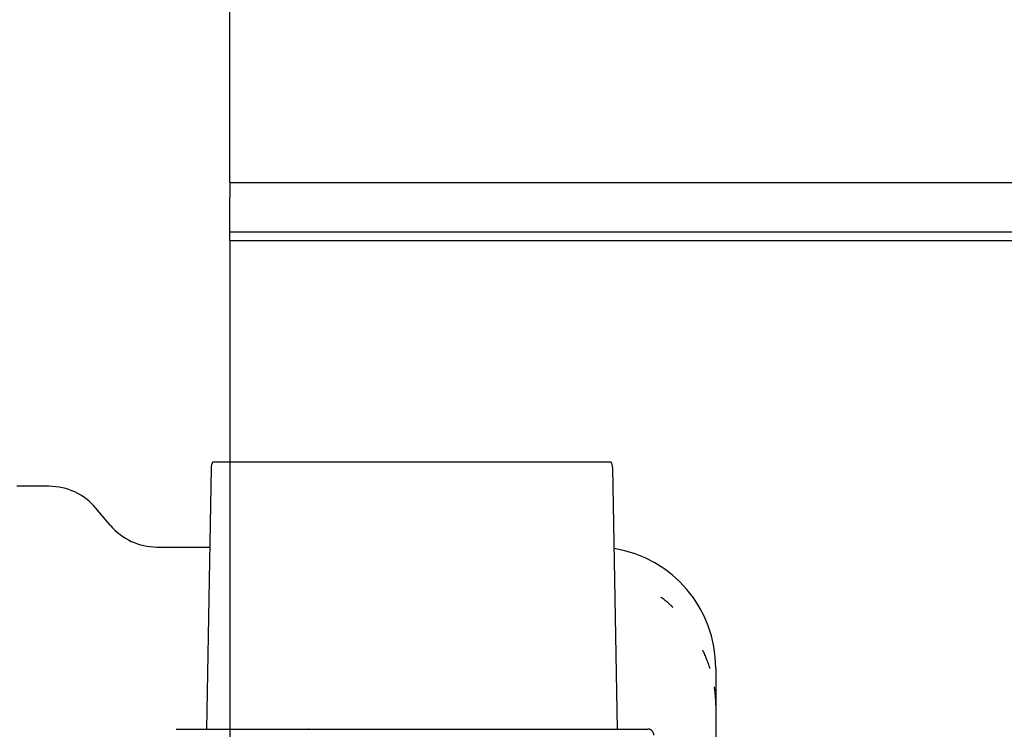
# Model space of a CAD drawing. Extents: x -89225 to 110569, y 13360 to 87647.
# Tile 335 of 478: x 41761 to 41842, y 79956 to 80015. Entities that reach past the tile are written whole.
import ezdxf

# ---------------------------------------------------------------- set-up
doc = ezdxf.new("R2010")
doc.units = 0
doc.layers.add('Iv-Lines 035', color=4, linetype='Continuous')

# ---------------------------------------------------------------- blocks, each defined once
blk = doc.blocks.new('Leidingwerk beluchtingsinstallatie')
for p, q in [((1289098.483, -924255.356), (1289131.25, -924255.339)), ((1289098.35, -924255.839), (1289097.986, -924277.357)), ((1289131.384, -924255.821), (1289131.771, -924277.338)), ((1289085.036, -924257.364), (1289082.368, -924257.365)), ((1289090.066, -924260.575), (1289088.867, -924259.148)), ((1289093.897, -924262.359), (1289098.239, -924262.357)), ((1289139.876, -924272.334), (1289139.877, -924275.385)), ((1289139.877, -924275.385), (1289139.918, -924349.283)), ((1289095.981, -924277.358), (1289133.776, -924277.337))]:
    blk.add_line(p, q)
for centre, radius, start, end in [((1289099.35, -924255.856), 1, 150.03126, 179.03126), ((1289130.384, -924255.839), 1, 1.03126, 30.03126), ((1289085.039, -924262.364), 5, 40.03126, 90.03126), ((1289093.895, -924257.359), 5, 220.03126, 270.03126), ((1289129.876, -924272.339), 10, 0.03126, 80.63128)]:
    blk.add_arc(centre, radius, start, end)
for points, knots in [([(1289136.181, -924267.169), (1289136.181, -924267.169), (1289136.181, -924267.169), (1289136.204, -924267.191), (1289136.228, -924267.212), (1289136.27, -924267.252), (1289136.289, -924267.269), (1289136.313, -924267.291), (1289136.317, -924267.295), (1289136.322, -924267.299), (1289136.322, -924267.3), (1289136.323, -924267.301), (1289136.325, -924267.302), (1289136.326, -924267.304), (1289136.325, -924267.302), (1289136.324, -924267.301), (1289136.323, -924267.3), (1289136.32, -924267.297), (1289136.317, -924267.294), (1289136.308, -924267.286), (1289136.303, -924267.28), (1289136.286, -924267.264), (1289136.275, -924267.253), (1289136.241, -924267.22), (1289136.219, -924267.199), (1289136.192, -924267.174), (1289136.189, -924267.171), (1289136.107, -924267.094), (1289136.027, -924267.021), (1289135.937, -924266.942), (1289135.927, -924266.933), (1289135.87, -924266.884), (1289135.822, -924266.843), (1289135.761, -924266.793), (1289135.749, -924266.783), (1289135.701, -924266.743), (1289135.664, -924266.713), (1289135.578, -924266.645), (1289135.528, -924266.606), (1289135.452, -924266.55), (1289135.426, -924266.531), (1289135.394, -924266.508), (1289135.388, -924266.503), (1289135.378, -924266.496), (1289135.375, -924266.494), (1289135.368, -924266.49), (1289135.373, -924266.494), (1289135.386, -924266.505), (1289135.397, -924266.514), (1289135.41, -924266.524), (1289135.411, -924266.525), (1289135.413, -924266.526)], [0.001010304, 0.001010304, 0.001010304, 0.001010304, 0.001010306, 0.001010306, 0.001106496, 0.001106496, 0.001185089, 0.001185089, 0.001202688, 0.001202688, 0.001204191, 0.001204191, 0.0012087, 0.0012087, 0.001211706, 0.001211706, 0.001214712, 0.001214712, 0.001226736, 0.001226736, 0.001250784, 0.001250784, 0.00129888, 0.00129888, 0.001395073, 0.001395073, 0.001410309, 0.001410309, 0.001740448, 0.001740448, 0.001779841, 0.001779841, 0.001972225, 0.001972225, 0.002020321, 0.002020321, 0.00216461, 0.00216461, 0.002356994, 0.002356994, 0.002453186, 0.002453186, 0.002477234, 0.002477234, 0.002489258, 0.002489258, 0.002501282, 0.002501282, 0.002542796, 0.002542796, 0.002549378, 0.002549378, 0.002549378, 0.002549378]), ([(1289139.394, -924272.349), (1289139.394, -924272.351), (1289139.394, -924272.348), (1289139.393, -924272.344), (1289139.392, -924272.342), (1289139.39, -924272.336), (1289139.389, -924272.332), (1289139.385, -924272.32), (1289139.383, -924272.312), (1289139.376, -924272.288), (1289139.37, -924272.272), (1289139.355, -924272.224), (1289139.345, -924272.192), (1289139.313, -924272.096), (1289139.291, -924272.033), (1289139.225, -924271.843), (1289139.178, -924271.717), (1289139.079, -924271.468), (1289139.027, -924271.344), (1289138.946, -924271.16), (1289138.919, -924271.098), (1289138.876, -924271.007), (1289138.862, -924270.977), (1289138.84, -924270.931), (1289138.833, -924270.916), (1289138.822, -924270.894), (1289138.818, -924270.887), (1289138.813, -924270.878), (1289138.812, -924270.876), (1289138.81, -924270.872), (1289138.809, -924270.87), (1289138.81, -924270.874), (1289138.812, -924270.879), (1289138.814, -924270.882)], [0.000158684, 0.000158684, 0.000158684, 0.000158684, 0.00016501, 0.00016501, 0.000171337, 0.000171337, 0.000183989, 0.000183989, 0.000209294, 0.000209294, 0.000259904, 0.000259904, 0.000361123, 0.000361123, 0.000563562, 0.000563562, 0.00096844, 0.00096844, 0.001373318, 0.001373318, 0.001575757, 0.001575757, 0.001676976, 0.001676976, 0.001727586, 0.001727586, 0.001752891, 0.001752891, 0.001759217, 0.001759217, 0.001765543, 0.001765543, 0.001778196, 0.001778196, 0.001778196, 0.001778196]), ([(1289139.877, -924275.385), (1289139.877, -924275.346), (1289139.877, -924275.308), (1289139.877, -924275.269), (1289139.876, -924275.243), (1289139.876, -924275.217), (1289139.876, -924275.191), (1289139.875, -924275.159), (1289139.874, -924275.126), (1289139.873, -924275.094), (1289139.873, -924275.077), (1289139.872, -924275.061), (1289139.872, -924275.044), (1289139.871, -924275.036), (1289139.871, -924275.028), (1289139.871, -924275.02), (1289139.87, -924275.013), (1289139.87, -924275.005), (1289139.87, -924274.999), (1289139.868, -924274.954), (1289139.867, -924274.922), (1289139.864, -924274.877), (1289139.864, -924274.873), (1289139.864, -924274.868), (1289139.864, -924274.864), (1289139.863, -924274.851), (1289139.862, -924274.838), (1289139.861, -924274.825), (1289139.86, -924274.793), (1289139.857, -924274.759), (1289139.855, -924274.723), (1289139.854, -924274.705), (1289139.852, -924274.687), (1289139.851, -924274.668), (1289139.85, -924274.659), (1289139.85, -924274.649), (1289139.849, -924274.639), (1289139.849, -924274.635), (1289139.848, -924274.63), (1289139.848, -924274.625), (1289139.847, -924274.62), (1289139.847, -924274.613), (1289139.847, -924274.61), (1289139.843, -924274.567), (1289139.839, -924274.518), (1289139.834, -924274.464), (1289139.833, -924274.456), (1289139.832, -924274.448), (1289139.831, -924274.439), (1289139.828, -924274.408), (1289139.825, -924274.374), (1289139.821, -924274.339), (1289139.819, -924274.321), (1289139.817, -924274.303), (1289139.815, -924274.284), (1289139.814, -924274.275), (1289139.813, -924274.266), (1289139.811, -924274.256), (1289139.81, -924274.248), (1289139.809, -924274.237), (1289139.808, -924274.229), (1289139.804, -924274.195), (1289139.8, -924274.165), (1289139.796, -924274.133), (1289139.794, -924274.117), (1289139.792, -924274.101), (1289139.79, -924274.085), (1289139.788, -924274.077), (1289139.787, -924274.069), (1289139.786, -924274.062), (1289139.785, -924274.056), (1289139.785, -924274.05), (1289139.784, -924274.044), (1289139.782, -924274.031), (1289139.777, -924273.999), (1289139.774, -924273.978), (1289139.772, -924273.966), (1289139.771, -924273.955), (1289139.769, -924273.946), (1289139.765, -924273.92), (1289139.762, -924273.9), (1289139.76, -924273.885), (1289139.757, -924273.869), (1289139.755, -924273.859), (1289139.755, -924273.855), (1289139.754, -924273.852), (1289139.754, -924273.851), (1289139.754, -924273.851)], [0.0002441, 0.0002441, 0.0002441, 0.0002441, 0.0750221, 0.0750221, 0.0750221, 0.1252136, 0.1252136, 0.1252136, 0.1876984, 0.1876984, 0.1876984, 0.2189407, 0.2189407, 0.2189407, 0.2345619, 0.2345619, 0.2345619, 0.2472321, 0.2472321, 0.2472321, 0.3400544, 0.3400544, 0.3400544, 0.3492377, 0.3492377, 0.3492377, 0.3751526, 0.3751526, 0.3751526, 0.4376373, 0.4376373, 0.4376373, 0.4688797, 0.4688797, 0.4688797, 0.4845009, 0.4845009, 0.4845009, 0.4923115, 0.4923115, 0.4923115, 0.5001221, 0.5001221, 0.5001221, 0.6085062, 0.6085062, 0.6085062, 0.6250916, 0.6250916, 0.6250916, 0.6875763, 0.6875763, 0.6875763, 0.7188187, 0.7188187, 0.7188187, 0.7344398, 0.7344398, 0.7344398, 0.7489902, 0.7489902, 0.7489902, 0.8125458, 0.8125458, 0.8125458, 0.8437881, 0.8437881, 0.8437881, 0.8594093, 0.8594093, 0.8594093, 0.8711252, 0.8711252, 0.8711252, 0.8970617, 0.8970617, 0.8970617, 0.9110341, 0.9110341, 0.9110341, 0.9470545, 0.9470545, 0.9470545, 0.9830979, 0.9830979, 0.9830979, 0.9999999, 0.9999999, 0.9999999, 0.9999999]), ([(1289095.476, -924277.358), (1289095.481, -924277.358), (1289095.495, -924277.358), (1289095.538, -924277.358), (1289095.567, -924277.358), (1289095.638, -924277.358), (1289095.682, -924277.358), (1289095.776, -924277.358), (1289095.828, -924277.358), (1289095.914, -924277.358), (1289095.947, -924277.358), (1289095.981, -924277.358)], [0, 0, 0, 0, 0.01521997, 0.01521997, 0.03102859, 0.03102859, 0.04745376, 0.04745376, 0.06358965, 0.06358965, 0.07364337, 0.07364337, 0.07364337, 0.07364337]), ([(1289103.442, -924277.354), (1289103.756, -924277.353), (1289104.073, -924277.353), (1289104.677, -924277.353), (1289104.97, -924277.353), (1289105.487, -924277.353), (1289105.718, -924277.352), (1289106.091, -924277.352), (1289106.237, -924277.352), (1289106.377, -924277.352), (1289106.411, -924277.352), (1289106.445, -924277.352), (1289106.454, -924277.352), (1289106.464, -924277.352), (1289106.467, -924277.352), (1289106.467, -924277.352), (1289106.467, -924277.352), (1289106.467, -924277.352)], [0, 0, 0, 0, 0.0941166, 0.0941166, 0.1901772, 0.1901772, 0.2864194, 0.2864194, 0.3827759, 0.3827759, 0.4277545, 0.4277545, 0.4516756, 0.4516756, 0.4696105, 0.4696105, 0.4701983, 0.4701983, 0.4701983, 0.4701983]), ([(1289106.467, -924277.352), (1289106.467, -924277.352), (1289106.467, -924277.352), (1289106.468, -924277.352), (1289106.468, -924277.352), (1289106.468, -924277.352), (1289106.468, -924277.352), (1289106.469, -924277.352), (1289106.469, -924277.352), (1289106.469, -924277.352), (1289106.47, -924277.352), (1289106.47, -924277.352), (1289106.47, -924277.352), (1289106.471, -924277.352), (1289106.471, -924277.352), (1289106.473, -924277.352), (1289106.473, -924277.352), (1289106.474, -924277.352)], [0.053489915, 0.053489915, 0.053489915, 0.053489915, 0.056095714, 0.056095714, 0.057967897, 0.057967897, 0.058908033, 0.058908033, 0.059394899, 0.059394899, 0.059534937, 0.059534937, 0.059651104, 0.059651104, 0.059847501, 0.059847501, 0.060070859, 0.060070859, 0.060070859, 0.060070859]), ([(1289123.284, -924277.343), (1289123.285, -924277.343), (1289123.285, -924277.343), (1289123.286, -924277.343), (1289123.287, -924277.343), (1289123.287, -924277.343), (1289123.288, -924277.343), (1289123.288, -924277.343), (1289123.288, -924277.343), (1289123.289, -924277.343), (1289123.289, -924277.343), (1289123.289, -924277.343), (1289123.29, -924277.343), (1289123.29, -924277.343), (1289123.29, -924277.343), (1289123.29, -924277.343), (1289123.291, -924277.343), (1289123.291, -924277.343)], [0, 0, 0, 0, 0.000201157, 0.000201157, 0.000333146, 0.000333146, 0.000496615, 0.000496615, 0.00066608, 0.00066608, 0.00095656, 0.00095656, 0.001644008, 0.001644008, 0.003703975, 0.003703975, 0.006410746, 0.006410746, 0.006410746, 0.006410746]), ([(1289123.291, -924277.343), (1289123.291, -924277.343), (1289123.291, -924277.343), (1289123.291, -924277.343), (1289123.291, -924277.343), (1289123.293, -924277.343), (1289123.296, -924277.343), (1289123.315, -924277.343), (1289123.344, -924277.343), (1289123.468, -924277.343), (1289123.604, -924277.343), (1289123.964, -924277.342), (1289124.192, -924277.342), (1289124.709, -924277.342), (1289125.005, -924277.342), (1289125.634, -924277.342), (1289125.977, -924277.341), (1289126.315, -924277.341)], [0.0757977, 0.0757977, 0.0757977, 0.0757977, 0.0759731, 0.0759731, 0.0815571, 0.0815571, 0.0983139, 0.0983139, 0.1487368, 0.1487368, 0.2472865, 0.2472865, 0.345891, 0.345891, 0.4442692, 0.4442692, 0.5457569, 0.5457569, 0.5457569, 0.5457569]), ([(1289133.776, -924277.337), (1289133.827, -924277.337), (1289133.878, -924277.337), (1289133.976, -924277.337), (1289134.024, -924277.337), (1289134.112, -924277.337), (1289134.152, -924277.337), (1289134.217, -924277.337), (1289134.242, -924277.337), (1289134.27, -924277.337), (1289134.278, -924277.337), (1289134.281, -924277.337)], [0, 0, 0, 0, 0.01522611, 0.01522611, 0.03081852, 0.03081852, 0.04727122, 0.04727122, 0.06336278, 0.06336278, 0.07364376, 0.07364376, 0.07364376, 0.07364376]), ([(1289134.775, -924277.826), (1289134.775, -924277.806), (1289134.773, -924277.786), (1289134.77, -924277.765), (1289134.767, -924277.745), (1289134.763, -924277.724), (1289134.757, -924277.704), (1289134.751, -924277.684), (1289134.744, -924277.664), (1289134.736, -924277.645), (1289134.73, -924277.632), (1289134.724, -924277.619), (1289134.718, -924277.606), (1289134.708, -924277.588), (1289134.697, -924277.57), (1289134.685, -924277.553), (1289134.673, -924277.535), (1289134.661, -924277.519), (1289134.647, -924277.503), (1289134.639, -924277.494), (1289134.631, -924277.486), (1289134.622, -924277.478), (1289134.609, -924277.465), (1289134.595, -924277.452), (1289134.58, -924277.441), (1289134.564, -924277.429), (1289134.548, -924277.419), (1289134.532, -924277.409), (1289134.515, -924277.399), (1289134.499, -924277.39), (1289134.482, -924277.383), (1289134.465, -924277.375), (1289134.448, -924277.368), (1289134.431, -924277.363), (1289134.426, -924277.361), (1289134.421, -924277.359), (1289134.416, -924277.358), (1289134.399, -924277.353), (1289134.382, -924277.348), (1289134.366, -924277.345), (1289134.349, -924277.342), (1289134.333, -924277.34), (1289134.317, -924277.338), (1289134.305, -924277.337), (1289134.293, -924277.337), (1289134.281, -924277.337)], [0, 0, 0, 0, 0.06792, 0.06792, 0.06792, 0.1357556, 0.1357556, 0.1357556, 0.2036866, 0.2036866, 0.2036866, 0.25, 0.25, 0.25, 0.319475, 0.319475, 0.319475, 0.3908389, 0.3908389, 0.3908389, 0.4325944, 0.4325944, 0.4325944, 0.5, 0.5, 0.5, 0.573586, 0.573586, 0.573586, 0.6486211, 0.6486211, 0.6486211, 0.7259926, 0.7259926, 0.7259926, 0.75, 0.75, 0.75, 0.8308233, 0.8308233, 0.8308233, 0.9159462, 0.9159462, 0.9159462, 0.9828222, 0.9828222, 0.9828222, 0.9828222])]:
    blk.add_open_spline(points, degree=3, knots=knots)
for points in [[(1289106.403, -924277.352), (1289106.402, -924277.352), (1289106.4, -924277.352), (1289106.399, -924277.352)], [(1289106.412, -924277.352), (1289106.41, -924277.352), (1289106.408, -924277.352), (1289106.405, -924277.352)], [(1289123.345, -924277.343), (1289123.343, -924277.343), (1289123.341, -924277.343), (1289123.339, -924277.343)], [(1289123.353, -924277.343), (1289123.35, -924277.343), (1289123.348, -924277.343), (1289123.346, -924277.343)], [(1289123.359, -924277.343), (1289123.357, -924277.343), (1289123.356, -924277.343), (1289123.354, -924277.343)]]:
    blk.add_open_spline(points, degree=3)
blk = doc.blocks.new('Beluchtingselementen Bosman')
for p, q in [((1281289.414, -858059.487), (1281289.414, -858043.495)), ((1281289.414, -858061.045), (1281289.414, -858059.487)), ((1281289.414, -858061.045), (1281289.414, -858062.262)), ((1281289.414, -858061.045), (1283299.414, -858061.045)), ((1281289.414, -858065.088), (1281289.414, -858062.262)), ((1281289.414, -858065.822), (1281289.414, -858065.088)), ((1281289.414, -858065.088), (1283299.414, -858065.088)), ((1281289.414, -858065.822), (1281289.414, -858179.16)), ((1281289.414, -858065.822), (1283299.414, -858065.822))]:
    blk.add_line(p, q)

msp = doc.modelspace()

# ---------------------------------------------------------------- block references
at = {"layer": 'Iv-Lines 035'}
for name, p in [('Leidingwerk beluchtingsinstallatie', (-1247321.42, 1004233.528)), ('Beluchtingselementen Bosman', (-1239510.948, 938062.201))]:
    msp.add_blockref(name, p, dxfattribs=at)

doc.saveas('drawing.dxf')
